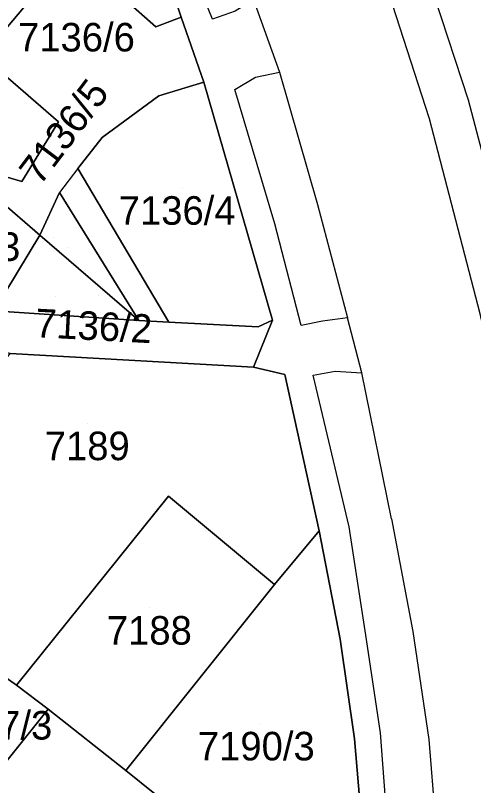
# Model space of a CAD drawing. Extents: x -266199 to -261993, y -1239047 to -1235108.
# Drawn here: x -263520.4 to -263488.3, y -1236263.2 to -1236209.3 of the extents above; entities that cross this region are included whole.
import ezdxf

# ---------------------------------------------------------------- set-up
doc = ezdxf.new("R2010")
doc.units = 0
for name, color, linetype in [('body_kn', 7, 'Continuous'), ('kladpar_druhypozemkov', 7, 'Continuous'), ('kladpar_hranice', 7, 'Continuous'), ('kladpar_parcelnecisla', 7, 'Continuous'), ('kladpar_plochy', 7, 'Continuous'), ('kladpar_sipky', 7, 'Continuous'), ('zappar_hrandruhpozemk', 7, 'Continuous')]:
    doc.layers.add(name, color=color, linetype=linetype)

msp = doc.modelspace()

# ---------------------------------------------------------------- linework, layer by layer
at = {"layer": 'body_kn'}
for p, q in [((-263508.8, -1236209.4), (-263508.8, -1236209.4)), ((-263508.8, -1236209.4), (-263508.8, -1236209.4)), ((-263506.61, -1236209.53), (-263506.61, -1236209.53)), ((-263510.58, -1236210.08), (-263510.58, -1236210.08)), ((-263501.93, -1236213.24), (-263501.93, -1236213.24)), ((-263501.93, -1236213.24), (-263501.93, -1236213.24)), ((-263507.23, -1236213.94), (-263507.23, -1236213.94)), ((-263507.23, -1236213.94), (-263507.23, -1236213.94)), ((-263503.6, -1236213.61), (-263503.6, -1236213.61)), ((-263505.05, -1236214.47), (-263505.05, -1236214.47)), ((-263510.37, -1236214.92), (-263510.37, -1236214.92)), ((-263488.68, -1236215.21), (-263488.68, -1236215.21)), ((-263517.4, -1236216.72), (-263517.4, -1236216.72)), ((-263491.41, -1236216.53), (-263491.41, -1236216.53)), ((-263514.34, -1236217.82), (-263514.34, -1236217.82)), ((-263516.04, -1236220.01), (-263516.04, -1236220.01)), ((-263519.97, -1236220.91), (-263519.97, -1236220.91)), ((-263517.33, -1236221.67), (-263517.33, -1236221.67)), ((-263517.33, -1236221.67), (-263517.33, -1236221.67)), ((-263499.27, -1236222.52), (-263499.27, -1236222.52)), ((-263502.24, -1236223.87), (-263502.24, -1236223.87)), ((-263518.69, -1236224.67), (-263518.69, -1236224.67)), ((-263518.69, -1236224.67), (-263518.69, -1236224.67)), ((-263511.77, -1236230.65), (-263511.77, -1236230.65)), ((-263511.77, -1236230.65), (-263511.77, -1236230.65)), ((-263509.67, -1236230.76), (-263509.67, -1236230.76)), ((-263509.67, -1236230.76), (-263509.67, -1236230.76)), ((-263502.42, -1236230.62), (-263502.42, -1236230.62)), ((-263498.9, -1236230.69), (-263498.9, -1236230.69)), ((-263497.16, -1236230.46), (-263497.16, -1236230.46)), ((-263503.42, -1236231.09), (-263503.42, -1236231.09)), ((-263500.4, -1236230.99), (-263500.4, -1236230.99)), ((-263503.74, -1236233.91), (-263503.74, -1236233.91)), ((-263503.74, -1236233.91), (-263503.74, -1236233.91)), ((-263501.56, -1236234.42), (-263501.56, -1236234.42)), ((-263499.56, -1236234.47), (-263499.56, -1236234.47)), ((-263498.02, -1236234.19), (-263498.02, -1236234.19)), ((-263496.16, -1236234.32), (-263496.16, -1236234.32)), ((-263496.16, -1236234.32), (-263496.16, -1236234.32)), ((-263509.7, -1236242.94), (-263509.7, -1236242.94)), ((-263494.07, -1236244.53), (-263494.07, -1236244.53)), ((-263497.05, -1236245.09), (-263497.05, -1236245.09)), ((-263497.05, -1236245.09), (-263497.05, -1236245.09)), ((-263499.14, -1236245.39), (-263499.14, -1236245.39)), ((-263502.28, -1236249.13), (-263502.28, -1236249.13)), ((-263495.87, -1236252.68), (-263495.87, -1236252.68)), ((-263492.58, -1236252.43), (-263492.58, -1236252.43)), ((-263497.67, -1236252.96), (-263497.67, -1236252.96)), ((-263520.34, -1236256.19), (-263520.34, -1236256.19)), ((-263520.34, -1236256.19), (-263520.34, -1236256.19)), ((-263518.11, -1236257.87), (-263518.11, -1236257.87)), ((-263494.84, -1236259.54), (-263494.84, -1236259.54)), ((-263496.66, -1236259.95), (-263496.66, -1236259.95)), ((-263491.46, -1236259.99), (-263491.46, -1236259.99)), ((-263512.67, -1236262.17), (-263512.67, -1236262.17))]:
    msp.add_line(p, q, dxfattribs=at)
at = {"layer": 'kladpar_druhypozemkov'}
for p, q in [((-263515.85, -1236210.29), (-263515.85, -1236210.29)), ((-263508.68, -1236221.34), (-263508.68, -1236221.34)), ((-263516.67, -1236225.51), (-263516.67, -1236225.51)), ((-263517.57, -1236228.94), (-263517.57, -1236228.94)), ((-263515.38, -1236237.83), (-263515.38, -1236237.83)), ((-263511.01, -1236250.75), (-263511.01, -1236250.75)), ((-263503.22, -1236258.86), (-263503.22, -1236258.86))]:
    msp.add_line(p, q, dxfattribs=at)
at = {"layer": 'kladpar_hranice'}
for p, q in [((-263509.67, -1236230.76), (-263516.04, -1236220.01)), ((-263516.04, -1236220.01), (-263509.67, -1236230.76)), ((-263517.33, -1236221.67), (-263511.77, -1236230.65)), ((-263511.77, -1236230.65), (-263517.33, -1236221.67)), ((-263509.67, -1236230.76), (-263511.77, -1236230.65))]:
    msp.add_line(p, q, dxfattribs=at)
for points in [[(-263495.99, -1236267.9), (-263496.66, -1236259.95), (-263497.67, -1236252.96), (-263499.14, -1236245.39), (-263501.56, -1236234.42), (-263503.74, -1236233.91), (-263502.42, -1236230.62), (-263507.23, -1236213.94), (-263508.8, -1236209.4), (-263509.12, -1236208.49), (-263511.29, -1236203.57), (-263514.18, -1236198.9), (-263527.54, -1236181.33), (-263529.38, -1236180.5), (-263532.09, -1236160.08), (-263540.84, -1236146.14), (-263557.6, -1236124.86)], [(-263529.38, -1236180.5), (-263527.54, -1236181.33), (-263514.18, -1236198.9), (-263511.29, -1236203.57), (-263509.12, -1236208.49), (-263508.8, -1236209.4), (-263510.58, -1236210.08), (-263512.75, -1236208.13), (-263516.51, -1236204.75), (-263523.83, -1236198.64), (-263534.43, -1236211.33), (-263540.74, -1236206.4), (-263532.59, -1236184.27), (-263531.05, -1236182.1), (-263529.38, -1236180.5)], [(-263516.51, -1236204.75), (-263522.71, -1236212.12), (-263517.4, -1236216.72), (-263519.97, -1236220.91), (-263524.64, -1236219.53), (-263527.25, -1236217.51), (-263532.1, -1236213.3), (-263534.43, -1236211.33), (-263523.83, -1236198.64), (-263516.51, -1236204.75)], [(-263517.33, -1236221.67), (-263518.69, -1236224.67), (-263524.64, -1236219.53), (-263519.97, -1236220.91), (-263517.4, -1236216.72), (-263522.71, -1236212.12), (-263516.51, -1236204.75), (-263512.75, -1236208.13), (-263510.58, -1236210.08), (-263508.8, -1236209.4)], [(-263508.8, -1236209.4), (-263507.23, -1236213.94), (-263510.37, -1236214.92), (-263514.34, -1236217.82), (-263516.04, -1236220.01)], [(-263516.04, -1236220.01), (-263514.34, -1236217.82), (-263510.37, -1236214.92), (-263507.23, -1236213.94)], [(-263507.23, -1236213.94), (-263502.42, -1236230.62), (-263503.42, -1236231.09), (-263509.67, -1236230.76)], [(-263518.69, -1236224.67), (-263521.91, -1236229.96), (-263511.77, -1236230.65), (-263509.67, -1236230.76), (-263503.42, -1236231.09), (-263502.42, -1236230.62), (-263503.74, -1236233.91), (-263520.78, -1236232.95), (-263523.49, -1236232.42), (-263528.54, -1236228.88), (-263530.14, -1236227.78), (-263528.06, -1236225.21), (-263528.76, -1236224.64), (-263524.64, -1236219.53), (-263518.69, -1236224.67)], [(-263511.77, -1236230.65), (-263518.69, -1236224.67), (-263517.33, -1236221.67)], [(-263521.91, -1236229.96), (-263518.69, -1236224.67), (-263511.77, -1236230.65), (-263521.91, -1236229.96)], [(-263503.74, -1236233.91), (-263501.56, -1236234.42), (-263499.14, -1236245.39), (-263502.28, -1236249.13), (-263509.7, -1236242.94), (-263520.34, -1236256.19), (-263521.65, -1236255.27), (-263527.4, -1236251.24), (-263524.44, -1236247.66), (-263528.38, -1236244.43), (-263529.19, -1236243.81), (-263520.78, -1236232.95), (-263503.74, -1236233.91)], [(-263520.34, -1236256.19), (-263509.7, -1236242.94), (-263502.28, -1236249.13), (-263512.67, -1236262.17), (-263518.11, -1236257.87), (-263520.34, -1236256.19)], [(-263510.66, -1236263.8), (-263512.67, -1236262.17), (-263502.28, -1236249.13), (-263499.14, -1236245.39), (-263497.67, -1236252.96), (-263496.66, -1236259.95), (-263495.99, -1236267.9), (-263501.98, -1236266.36), (-263503.99, -1236267.25), (-263509.02, -1236274.13), (-263508.76, -1236275.4), (-263513.86, -1236269.6), (-263514.72, -1236268.91), (-263510.66, -1236263.8)], [(-263521.51, -1236262.08), (-263524.98, -1236259.27), (-263521.65, -1236255.27), (-263520.34, -1236256.19), (-263518.11, -1236257.87), (-263521.51, -1236262.08)], [(-263529.86, -1236272.42), (-263521.51, -1236262.08), (-263518.11, -1236257.87), (-263512.67, -1236262.17), (-263510.66, -1236263.8), (-263514.72, -1236268.91), (-263513.86, -1236269.6), (-263515.04, -1236271.09), (-263515.9, -1236270.4), (-263522.24, -1236278.4), (-263529.86, -1236272.42)]]:
    msp.add_lwpolyline(points, dxfattribs=at)
at = {"layer": 'kladpar_plochy'}
for points in [[(-263529.38, -1236180.5), (-263527.54, -1236181.33), (-263514.18, -1236198.9), (-263511.29, -1236203.57), (-263509.12, -1236208.49), (-263508.8, -1236209.4), (-263510.58, -1236210.08), (-263512.75, -1236208.13), (-263516.51, -1236204.75), (-263523.83, -1236198.64), (-263534.43, -1236211.33), (-263540.74, -1236206.4), (-263532.59, -1236184.27), (-263531.05, -1236182.1)], [(-263516.51, -1236204.75), (-263522.71, -1236212.12), (-263517.4, -1236216.72), (-263519.97, -1236220.91), (-263524.64, -1236219.53), (-263527.25, -1236217.51), (-263532.1, -1236213.3), (-263534.43, -1236211.33), (-263523.83, -1236198.64)], [(-263508.8, -1236209.4), (-263507.23, -1236213.94), (-263510.37, -1236214.92), (-263514.34, -1236217.82), (-263516.04, -1236220.01), (-263509.67, -1236230.76), (-263511.77, -1236230.65), (-263517.33, -1236221.67), (-263518.69, -1236224.67), (-263524.64, -1236219.53), (-263519.97, -1236220.91), (-263517.4, -1236216.72), (-263522.71, -1236212.12), (-263516.51, -1236204.75), (-263512.75, -1236208.13), (-263510.58, -1236210.08)], [(-263507.23, -1236213.94), (-263502.42, -1236230.62), (-263503.42, -1236231.09), (-263509.67, -1236230.76), (-263516.04, -1236220.01), (-263514.34, -1236217.82), (-263510.37, -1236214.92)], [(-263518.69, -1236224.67), (-263521.91, -1236229.96), (-263511.77, -1236230.65), (-263509.67, -1236230.76), (-263503.42, -1236231.09), (-263502.42, -1236230.62), (-263503.74, -1236233.91), (-263520.78, -1236232.95), (-263523.49, -1236232.42), (-263528.54, -1236228.88), (-263530.14, -1236227.78), (-263528.06, -1236225.21), (-263528.76, -1236224.64), (-263524.64, -1236219.53)], [(-263511.77, -1236230.65), (-263518.69, -1236224.67), (-263517.33, -1236221.67)], [(-263521.91, -1236229.96), (-263518.69, -1236224.67), (-263511.77, -1236230.65)], [(-263503.74, -1236233.91), (-263501.56, -1236234.42), (-263499.14, -1236245.39), (-263502.28, -1236249.13), (-263509.7, -1236242.94), (-263520.34, -1236256.19), (-263521.65, -1236255.27), (-263527.4, -1236251.24), (-263524.44, -1236247.66), (-263528.38, -1236244.43), (-263529.19, -1236243.81), (-263520.78, -1236232.95)], [(-263520.34, -1236256.19), (-263509.7, -1236242.94), (-263502.28, -1236249.13), (-263512.67, -1236262.17), (-263518.11, -1236257.87)], [(-263510.66, -1236263.8), (-263512.67, -1236262.17), (-263502.28, -1236249.13), (-263499.14, -1236245.39), (-263497.67, -1236252.96), (-263496.66, -1236259.95), (-263495.99, -1236267.9), (-263501.98, -1236266.36), (-263503.99, -1236267.25), (-263509.02, -1236274.13), (-263508.76, -1236275.4), (-263513.86, -1236269.6), (-263514.72, -1236268.91)], [(-263521.51, -1236262.08), (-263524.98, -1236259.27), (-263521.65, -1236255.27), (-263520.34, -1236256.19), (-263518.11, -1236257.87)], [(-263529.86, -1236272.42), (-263521.51, -1236262.08), (-263518.11, -1236257.87), (-263512.67, -1236262.17), (-263510.66, -1236263.8), (-263514.72, -1236268.91), (-263513.86, -1236269.6), (-263515.04, -1236271.09), (-263515.9, -1236270.4), (-263522.24, -1236278.4)]]:
    msp.add_lwpolyline(points, close=True, dxfattribs=at)
msp.add_lwpolyline([(-263495.99, -1236267.9), (-263496.66, -1236259.95), (-263497.67, -1236252.96), (-263499.14, -1236245.39), (-263501.56, -1236234.42), (-263503.74, -1236233.91), (-263502.42, -1236230.62), (-263507.23, -1236213.94), (-263508.8, -1236209.4), (-263509.12, -1236208.49), (-263511.29, -1236203.57), (-263514.18, -1236198.9), (-263527.54, -1236181.33)], dxfattribs=at)
at = {"layer": 'kladpar_sipky'}
for p, q in [((-263517.73, -1236224.86), (-263517.73, -1236224.86)), ((-263514.6, -1236228.87), (-263514.6, -1236228.87))]:
    msp.add_line(p, q, dxfattribs=at)
at = {"layer": 'zappar_hrandruhpozemk'}
for p, q in [((-263488.68, -1236215.21), (-263491.81, -1236205.73)), ((-263503.74, -1236208.15), (-263501.93, -1236213.24)), ((-263502.24, -1236223.87), (-263505.05, -1236214.47)), ((-263516.04, -1236220.01), (-263517.33, -1236221.67)), ((-263496.16, -1236234.32), (-263497.16, -1236230.46)), ((-263494.07, -1236244.53), (-263496.16, -1236234.32))]:
    msp.add_line(p, q, dxfattribs=at)
for points in [[(-263503.74, -1236208.15), (-263505.02, -1236208.98), (-263506.61, -1236209.53), (-263509, -1236203.67)], [(-263485.51, -1236240.56), (-263487.87, -1236230.17), (-263491.41, -1236216.53), (-263494.52, -1236206.91)], [(-263505.05, -1236214.47), (-263503.6, -1236213.61), (-263501.93, -1236213.24)], [(-263501.93, -1236213.24), (-263499.27, -1236222.52), (-263497.16, -1236230.46), (-263498.9, -1236230.69), (-263500.4, -1236230.99), (-263502.24, -1236223.87)], [(-263482.64, -1236240.12), (-263485.05, -1236229.06), (-263488.68, -1236215.21)], [(-263497.05, -1236245.09), (-263499.56, -1236234.47), (-263498.02, -1236234.19), (-263496.16, -1236234.32)], [(-263494.07, -1236244.53), (-263492.58, -1236252.43), (-263491.46, -1236259.99), (-263491.02, -1236265.5), (-263492.68, -1236266.1), (-263494.44, -1236265.11), (-263494.84, -1236259.54), (-263495.87, -1236252.68), (-263497.05, -1236245.09)]]:
    msp.add_lwpolyline(points, dxfattribs=at)

# ---------------------------------------------------------------- texts
at = {"layer": 'kladpar_parcelnecisla'}
for s, p in [('7136/6', (-263520.226, -1236211.8)), ('7136/4', (-263513.176, -1236223.94)), ('7136/3', (-263528.248, -1236226.47)), ('7189', (-263518.355, -1236240.43)), ('7188', (-263514.008, -1236253.35)), ('7187/3', (-263526.01, -1236260)), ('7190/3', (-263507.637, -1236261.46))]:
    msp.add_text(s, height=2, dxfattribs=at).set_placement(p)
for s, rotation, p in [('7136/5', 53, (-263518.69, -1236221.266)), ('7136/2', 357, (-263519.068, -1236231.809))]:
    msp.add_text(s, height=2, rotation=rotation, dxfattribs=at).set_placement(p)

doc.saveas('drawing.dxf')
